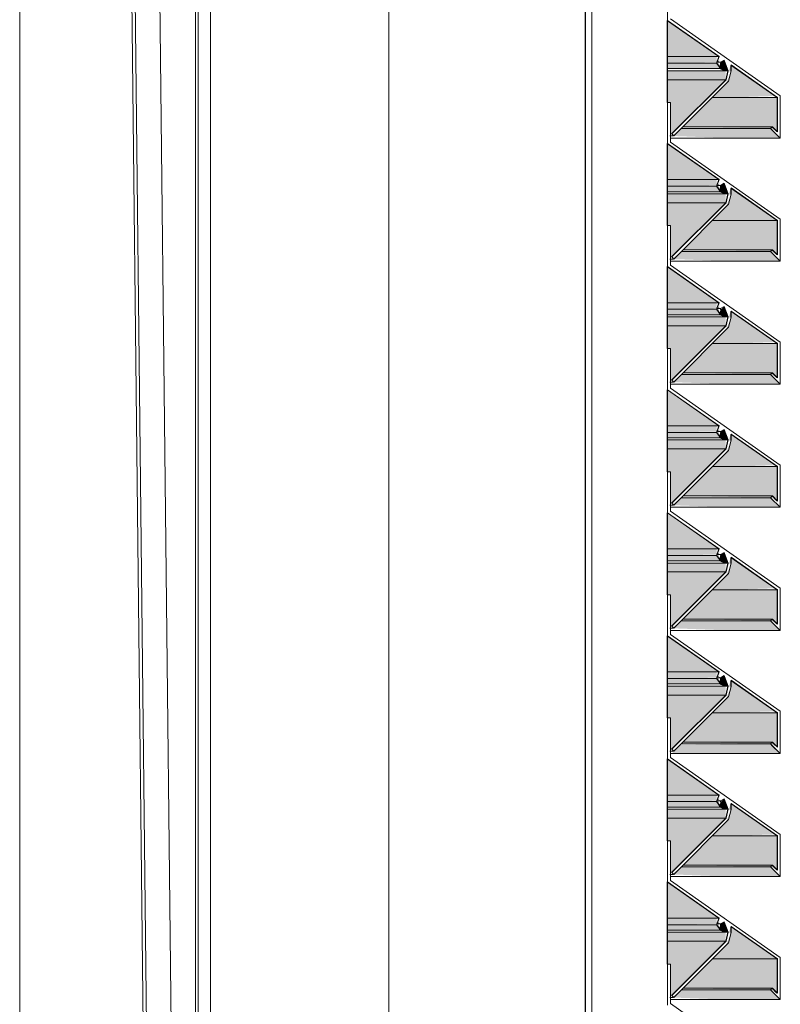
# Model space of a CAD drawing. Extents: x 50445 to 145605, y -10968 to 41989.
# Tile 330 of 338: x 129610 to 129981, y 21704 to 22184. Entities that reach past the tile are written whole.
import ezdxf

# ---------------------------------------------------------------- set-up
doc = ezdxf.new("R2010")
doc.units = 0
doc.header["$LTSCALE"] = 414.30304
doc.header["$MEASUREMENT"] = 0
for name, pattern in [('gestippeld', [6.35, 3.175, -3.175]), ('gestippeld_2_', [6.35, 3.175, -3.175]), ('stramien', [22.225, 12.7, -3.175, 3.175, -3.175])]:
    doc.linetypes.add(name, pattern=pattern)
doc.layers.get('0').update_dxf_attribs({"linetype": 'CONTINUOUS'})
for name, color, linetype, lineweight in [('A-GENM', 6, 'CONTINUOUS', 18), ('S-BEAM', 4, 'CONTINUOUS', 18), ('S-COLS', 6, 'CONTINUOUS', 18), ('S-COLS-HIDN', 5, 'gestippeld_2_', 18), ('S-GRID', 1, 'CONTINUOUS', 18)]:
    doc.layers.add(name, color=color, linetype=linetype, lineweight=lineweight)
pattern_1 = [(45, (33645.6, 9397.6), (-449.013, 449.013), []), (45, (33804.3, 9397.6), (6e-14, 898.026), []), (45, (33486.8, 9397.6), (6e-14, 898.026), [])]

# ---------------------------------------------------------------- blocks, each defined once
blk = doc.blocks.new('21_KU_schoepenwand element techniekruimte 285 mm hoek laag - Type-2483130-plotview doorsnede C C  -  1 op 100')
at = {"layer": 'A-GENM'}
h = blk.add_hatch(color=256, dxfattribs=at)
h.paths.add_polyline_path([(48771.75, 21498.7), (48746.77, 21516.19), (48746.77, 21498.7), (48748.15, 21498.7)], flags=0)
h.paths.add_polyline_path([(48706.6, 21498.7), (48706.77, 21498.7), (48706.6, 21516.3)], flags=0)
h = blk.add_hatch(color=256, dxfattribs=at)
h.paths.add_polyline_path([(48746.77, 21495.49), (48770.73, 21495.9), (48770.73, 21498.7), (48746.77, 21498.7)], flags=0)
h.paths.add_polyline_path([(48706.6, 21495.49), (48706.77, 21495.49), (48706.6, 21498.7)], flags=0)
h = blk.add_hatch(color=256, dxfattribs=at)
h.paths.add_polyline_path([(48772.52, 21492.83), (48770.58, 21495.49), (48746.77, 21495.49), (48746.77, 21492.83), (48771.89, 21492.83)], flags=0)
h.paths.add_polyline_path([(48706.6, 21492.83), (48706.77, 21492.83), (48706.6, 21495.49)], flags=0)
h = blk.add_hatch(color=256, dxfattribs=at)
h.paths.add_polyline_path([(48801.61, 21458.95), (48801.49, 21459.22), (48800.37, 21460.19)], flags=0)
h.paths.add_polyline_path([(48749.7, 21460), (48749.77, 21460.08), (48748.85, 21460.99), (48775.28, 21487.42), (48775.13, 21487.42), (48748.85, 21460.84)], flags=0)
h.paths.add_polyline_path([(48800.37, 21462.03), (48799.33, 21479.5), (48800.22, 21478.77), (48800.23, 21462.1)], flags=0)
h.paths.add_polyline_path([(48776.18, 21491.79), (48776.26, 21491.95), (48775.28, 21494.07)], flags=0)
h.paths.add_polyline_path([(48772.52, 21492.83), (48771.89, 21493.9), (48771.89, 21495.75), (48770.73, 21495.29), (48771.89, 21493.69)], flags=0)
h.paths.add_polyline_path([(48772.42, 21495.9), (48772.55, 21495.98), (48771.89, 21498.09)], flags=0)
h.paths.add_polyline_path([(48771.92, 21498.58), (48771.89, 21498.7), (48771.89, 21498.6)], flags=0)
h = blk.add_hatch(color=256, dxfattribs=at)
h.paths.add_polyline_path([(48772.42, 21495.9), (48771.1, 21496.91), (48771.89, 21495.79)], flags=0)
h.paths.add_polyline_path([(48774.3, 21491.79), (48776.18, 21491.79), (48774.16, 21496.82), (48772.56, 21495.9), (48771.75, 21492.83), (48774.16, 21491.79)], flags=0)
for points in [[(48775.13, 21487.42), (48775.13, 21491.79), (48746.77, 21491.79), (48746.77, 21487.42), (48771.89, 21487.42)], [(48777.73, 21478.77), (48799.18, 21479.5), (48777.58, 21494.31), (48776.54, 21491.77), (48777.58, 21491.05), (48775.13, 21485.29), (48768.61, 21478.77), (48776.54, 21478.77)], [(48748.71, 21460.99), (48775.13, 21487.42), (48746.77, 21487.42), (48746.77, 21476.3), (48748.15, 21476.3), (48748.15, 21460.99)], [(48800.22, 21462.1), (48800.22, 21478.77), (48768.61, 21478.77), (48754.34, 21464.5), (48797.05, 21463.65), (48800.18, 21462.12)], [(48797.05, 21458.95), (48801.61, 21458.95), (48796.91, 21463.65), (48753.5, 21463.65), (48748.71, 21460), (48776.54, 21458.95)], [(48796.91, 21463.65), (48797.05, 21464.5), (48776.54, 21463.65)], [(48800.22, 21418.77), (48777.58, 21434.31), (48776.54, 21431.77), (48777.58, 21431.05), (48775.13, 21425.29), (48768.61, 21418.77), (48777.73, 21418.77)], [(48775.13, 21427.42), (48775.13, 21431.79), (48746.77, 21431.79), (48746.77, 21427.42), (48771.89, 21427.42)], [(48748.71, 21400.99), (48775.13, 21427.42), (48746.77, 21427.42), (48746.77, 21416.3), (48748.15, 21416.3), (48748.15, 21400.99)], [(48800.22, 21402.1), (48800.22, 21418.77), (48768.61, 21418.77), (48754.34, 21404.5), (48797.05, 21403.65), (48800.18, 21402.12)], [(48797.05, 21398.95), (48801.61, 21398.95), (48796.91, 21403.65), (48753.5, 21403.65), (48748.71, 21400), (48776.54, 21398.95)], [(48775.13, 21367.42), (48775.13, 21371.79), (48746.77, 21371.79), (48746.77, 21367.42), (48771.89, 21367.42)], [(48777.73, 21358.77), (48799.18, 21359.5), (48777.58, 21374.31), (48776.54, 21371.77), (48777.58, 21371.05), (48775.13, 21365.29), (48768.61, 21358.77), (48776.54, 21358.77)], [(48748.71, 21340.99), (48775.13, 21367.42), (48746.77, 21367.42), (48746.77, 21356.3), (48748.15, 21356.3), (48748.15, 21340.99)], [(48800.22, 21342.1), (48800.22, 21358.77), (48768.61, 21358.77), (48754.34, 21344.5), (48797.05, 21343.65), (48800.18, 21342.12)], [(48797.05, 21338.95), (48801.61, 21338.95), (48796.91, 21343.65), (48753.5, 21343.65), (48748.71, 21340), (48776.54, 21338.95)], [(48796.91, 21343.65), (48797.05, 21344.5), (48776.54, 21343.65)], [(48777.73, 21298.77), (48799.18, 21299.5), (48777.58, 21314.31), (48776.54, 21311.77), (48777.58, 21311.05), (48775.13, 21305.29), (48768.61, 21298.77), (48776.54, 21298.77)], [(48775.13, 21307.42), (48775.13, 21311.79), (48746.77, 21311.79), (48746.77, 21307.42), (48771.89, 21307.42)], [(48748.71, 21280.99), (48775.13, 21307.42), (48746.77, 21307.42), (48746.77, 21296.3), (48748.15, 21296.3), (48748.15, 21280.99)], [(48800.22, 21282.1), (48800.22, 21298.77), (48768.61, 21298.77), (48754.34, 21284.5), (48797.05, 21283.65), (48800.18, 21282.12)], [(48797.05, 21278.95), (48801.61, 21278.95), (48796.91, 21283.65), (48753.5, 21283.65), (48748.71, 21280), (48776.54, 21278.95)], [(48796.91, 21283.65), (48797.05, 21284.5), (48776.54, 21283.65)], [(48775.13, 21247.42), (48775.13, 21251.79), (48746.77, 21251.79), (48746.77, 21247.42), (48771.89, 21247.42)], [(48777.73, 21238.77), (48799.18, 21239.5), (48777.58, 21254.31), (48776.54, 21251.77), (48777.58, 21251.05), (48775.13, 21245.29), (48768.61, 21238.77), (48776.54, 21238.77)], [(48748.71, 21220.99), (48775.13, 21247.42), (48746.77, 21247.42), (48746.77, 21236.3), (48748.15, 21236.3), (48748.15, 21220.99)], [(48800.22, 21222.1), (48800.22, 21238.77), (48768.61, 21238.77), (48754.34, 21224.5), (48797.05, 21223.65), (48800.18, 21222.12)], [(48797.05, 21218.95), (48801.61, 21218.95), (48796.91, 21223.65), (48753.5, 21223.65), (48748.71, 21220), (48776.54, 21218.95)], [(48796.91, 21223.65), (48797.05, 21224.5), (48776.54, 21223.65)], [(48777.73, 21178.77), (48799.18, 21179.5), (48777.58, 21194.31), (48776.54, 21191.77), (48777.58, 21191.05), (48775.13, 21185.29), (48768.61, 21178.77), (48776.54, 21178.77)], [(48775.13, 21187.42), (48775.13, 21191.79), (48746.77, 21191.79), (48746.77, 21187.42), (48771.89, 21187.42)], [(48748.71, 21160.99), (48775.13, 21187.42), (48746.77, 21187.42), (48746.77, 21176.3), (48748.15, 21176.3), (48748.15, 21160.99)], [(48800.22, 21162.1), (48800.22, 21178.77), (48768.61, 21178.77), (48754.34, 21164.5), (48797.05, 21163.65), (48800.18, 21162.12)], [(48749.84, 21158.95), (48801.61, 21158.95), (48796.91, 21163.65), (48752.9, 21163.06), (48748.71, 21160), (48749.7, 21158.95)], [(48796.91, 21163.65), (48797.05, 21164.5), (48776.54, 21163.65)], [(48775.13, 21127.42), (48775.13, 21131.79), (48746.77, 21131.79), (48746.77, 21127.42), (48771.89, 21127.42)], [(48777.73, 21118.77), (48799.18, 21119.5), (48777.58, 21134.31), (48776.54, 21131.77), (48777.58, 21131.05), (48775.13, 21125.29), (48768.61, 21118.77), (48776.54, 21118.77)], [(48748.71, 21100.99), (48775.13, 21127.42), (48746.77, 21127.42), (48746.77, 21116.3), (48748.15, 21116.3), (48748.15, 21100.99)], [(48800.22, 21102.1), (48800.22, 21118.77), (48768.61, 21118.77), (48754.34, 21104.5), (48797.05, 21103.65), (48800.18, 21102.12)], [(48797.05, 21098.95), (48801.61, 21098.95), (48796.91, 21103.65), (48753.5, 21103.65), (48748.71, 21100), (48776.54, 21098.95)], [(48796.91, 21103.65), (48797.05, 21104.5), (48776.54, 21103.65)], [(48800.22, 21058.77), (48777.58, 21074.31), (48776.54, 21071.77), (48777.58, 21071.05), (48775.13, 21065.29), (48768.61, 21058.77), (48777.73, 21058.77)], [(48775.13, 21067.42), (48775.13, 21071.79), (48746.77, 21071.79), (48746.77, 21067.42), (48771.89, 21067.42)], [(48748.71, 21040.99), (48775.13, 21067.42), (48746.77, 21067.42), (48746.77, 21056.3), (48748.15, 21056.3), (48748.15, 21040.99)], [(48800.22, 21042.1), (48800.22, 21058.77), (48768.61, 21058.77), (48754.34, 21044.5), (48797.05, 21043.65), (48800.18, 21042.12)], [(48797.05, 21038.95), (48801.61, 21038.95), (48796.91, 21043.65), (48753.5, 21043.65), (48748.71, 21040), (48776.54, 21038.95)]]:
    blk.add_hatch(color=256, dxfattribs=at).paths.add_polyline_path(points, flags=0)
h = blk.add_hatch(color=256, dxfattribs=at)
h.paths.add_polyline_path([(48706.6, 21438.7), (48706.77, 21438.7), (48706.6, 21449.21)], flags=0)
h.paths.add_polyline_path([(48771.75, 21438.7), (48746.77, 21456.19), (48746.77, 21438.7), (48748.15, 21438.7)], flags=0)
h = blk.add_hatch(color=256, dxfattribs=at)
h.paths.add_polyline_path([(48746.77, 21435.49), (48770.73, 21435.9), (48770.73, 21438.7), (48746.77, 21438.7)], flags=0)
h.paths.add_polyline_path([(48706.6, 21435.49), (48706.77, 21435.49), (48706.6, 21438.7)], flags=0)
h = blk.add_hatch(color=256, dxfattribs=at)
h.paths.add_polyline_path([(48801.61, 21398.95), (48801.49, 21399.22), (48800.37, 21400.19)], flags=0)
h.paths.add_polyline_path([(48749.7, 21400), (48749.77, 21400.08), (48748.85, 21400.99), (48775.28, 21427.42), (48775.13, 21427.42), (48748.85, 21400.84)], flags=0)
h.paths.add_polyline_path([(48800.37, 21402.03), (48799.33, 21419.5), (48800.22, 21418.77), (48800.23, 21402.1)], flags=0)
h.paths.add_polyline_path([(48776.18, 21431.79), (48776.26, 21431.95), (48775.28, 21434.07)], flags=0)
h.paths.add_polyline_path([(48772.52, 21432.83), (48771.89, 21433.9), (48771.89, 21435.75), (48770.73, 21435.29), (48771.89, 21433.69)], flags=0)
h.paths.add_polyline_path([(48772.42, 21435.9), (48772.55, 21435.98), (48771.89, 21438.09)], flags=0)
h.paths.add_polyline_path([(48771.92, 21438.58), (48771.89, 21438.7), (48771.89, 21438.6)], flags=0)
h = blk.add_hatch(color=256, dxfattribs=at)
h.paths.add_polyline_path([(48772.42, 21435.9), (48771.1, 21436.91), (48771.89, 21435.79)], flags=0)
h.paths.add_polyline_path([(48774.3, 21431.79), (48776.18, 21431.79), (48774.16, 21436.82), (48772.56, 21435.9), (48771.75, 21432.83), (48774.16, 21431.79)], flags=0)
h = blk.add_hatch(color=256, dxfattribs=at)
h.paths.add_polyline_path([(48772.52, 21432.83), (48770.58, 21435.49), (48746.77, 21435.49), (48746.77, 21432.83), (48771.89, 21432.83)], flags=0)
h.paths.add_polyline_path([(48706.6, 21432.83), (48706.77, 21432.83), (48706.6, 21435.49)], flags=0)
h = blk.add_hatch(color=256, dxfattribs=at)
h.paths.add_polyline_path([(48771.75, 21378.7), (48746.77, 21396.19), (48746.77, 21378.7), (48748.15, 21378.7)], flags=0)
h.paths.add_polyline_path([(48706.6, 21378.7), (48706.77, 21378.7), (48706.6, 21396.3)], flags=0)
h = blk.add_hatch(color=256, dxfattribs=at)
h.paths.add_polyline_path([(48746.77, 21375.49), (48770.73, 21375.9), (48770.73, 21378.7), (48746.77, 21378.7)], flags=0)
h.paths.add_polyline_path([(48706.6, 21375.49), (48706.77, 21375.49), (48706.6, 21378.7)], flags=0)
h = blk.add_hatch(color=256, dxfattribs=at)
h.paths.add_polyline_path([(48772.52, 21372.83), (48770.58, 21375.49), (48746.77, 21375.49), (48746.77, 21372.83), (48771.89, 21372.83)], flags=0)
h.paths.add_polyline_path([(48706.6, 21372.83), (48706.77, 21372.83), (48706.6, 21375.49)], flags=0)
h = blk.add_hatch(color=256, dxfattribs=at)
h.paths.add_polyline_path([(48801.61, 21338.95), (48801.49, 21339.22), (48800.37, 21340.19)], flags=0)
h.paths.add_polyline_path([(48749.7, 21340), (48749.77, 21340.08), (48748.85, 21340.99), (48775.28, 21367.42), (48775.13, 21367.42), (48748.85, 21340.84)], flags=0)
h.paths.add_polyline_path([(48800.37, 21342.03), (48799.33, 21359.5), (48800.22, 21358.77), (48800.23, 21342.1)], flags=0)
h.paths.add_polyline_path([(48776.18, 21371.79), (48776.26, 21371.95), (48775.28, 21374.07)], flags=0)
h.paths.add_polyline_path([(48772.52, 21372.83), (48771.89, 21373.9), (48771.89, 21375.75), (48770.73, 21375.29), (48771.89, 21373.69)], flags=0)
h.paths.add_polyline_path([(48772.42, 21375.9), (48772.55, 21375.98), (48771.89, 21378.09)], flags=0)
h.paths.add_polyline_path([(48771.92, 21378.58), (48771.89, 21378.7), (48771.89, 21378.6)], flags=0)
h = blk.add_hatch(color=256, dxfattribs=at)
h.paths.add_polyline_path([(48772.42, 21375.9), (48771.1, 21376.91), (48771.89, 21375.79)], flags=0)
h.paths.add_polyline_path([(48774.3, 21371.79), (48776.18, 21371.79), (48774.16, 21376.82), (48772.59, 21375.18), (48771.75, 21372.83), (48774.16, 21371.79)], flags=0)
h = blk.add_hatch(color=256, dxfattribs=at)
h.paths.add_polyline_path([(48771.75, 21318.7), (48746.77, 21336.19), (48746.77, 21318.7), (48748.15, 21318.7)], flags=0)
h.paths.add_polyline_path([(48706.6, 21318.7), (48706.77, 21318.7), (48706.6, 21336.3)], flags=0)
h = blk.add_hatch(color=256, dxfattribs=at)
h.paths.add_polyline_path([(48746.77, 21315.49), (48770.73, 21315.9), (48770.73, 21318.7), (48746.77, 21318.7)], flags=0)
h.paths.add_polyline_path([(48706.6, 21315.49), (48706.77, 21315.49), (48706.6, 21318.7)], flags=0)
h = blk.add_hatch(color=256, dxfattribs=at)
h.paths.add_polyline_path([(48801.61, 21278.95), (48801.49, 21279.22), (48800.37, 21280.19)], flags=0)
h.paths.add_polyline_path([(48749.7, 21280), (48749.77, 21280.08), (48748.85, 21280.99), (48775.28, 21307.42), (48773.85, 21306.13), (48748.85, 21280.84)], flags=0)
h.paths.add_polyline_path([(48800.37, 21282.03), (48799.33, 21299.5), (48800.22, 21298.77), (48800.23, 21282.1)], flags=0)
h.paths.add_polyline_path([(48776.18, 21311.79), (48776.26, 21311.95), (48775.28, 21314.07)], flags=0)
h.paths.add_polyline_path([(48772.52, 21312.83), (48771.89, 21313.9), (48771.89, 21315.75), (48770.73, 21315.29), (48771.89, 21313.69)], flags=0)
h.paths.add_polyline_path([(48772.42, 21315.9), (48772.55, 21315.98), (48771.89, 21318.09)], flags=0)
h.paths.add_polyline_path([(48771.92, 21318.58), (48771.89, 21318.7), (48771.89, 21318.6)], flags=0)
h = blk.add_hatch(color=256, dxfattribs=at)
h.paths.add_polyline_path([(48772.42, 21315.9), (48771.1, 21316.91), (48771.89, 21315.79)], flags=0)
h.paths.add_polyline_path([(48774.3, 21311.79), (48776.18, 21311.79), (48774.16, 21316.82), (48772.56, 21315.9), (48771.75, 21312.83), (48774.16, 21311.79)], flags=0)
h = blk.add_hatch(color=256, dxfattribs=at)
h.paths.add_polyline_path([(48772.52, 21312.83), (48770.58, 21315.49), (48746.77, 21315.49), (48746.77, 21312.83), (48771.89, 21312.83)], flags=0)
h.paths.add_polyline_path([(48706.6, 21312.83), (48706.77, 21312.83), (48706.6, 21315.49)], flags=0)
h = blk.add_hatch(color=256, dxfattribs=at)
h.paths.add_polyline_path([(48771.75, 21258.7), (48746.77, 21276.19), (48746.77, 21258.7), (48748.15, 21258.7)], flags=0)
h.paths.add_polyline_path([(48706.6, 21258.7), (48706.77, 21258.7), (48706.6, 21276.3)], flags=0)
h = blk.add_hatch(color=256, dxfattribs=at)
h.paths.add_polyline_path([(48746.77, 21255.49), (48770.73, 21255.9), (48770.73, 21258.7), (48746.77, 21258.7)], flags=0)
h.paths.add_polyline_path([(48706.6, 21255.49), (48706.77, 21255.49), (48706.6, 21258.7)], flags=0)
h = blk.add_hatch(color=256, dxfattribs=at)
h.paths.add_polyline_path([(48772.52, 21252.83), (48770.58, 21255.49), (48746.77, 21255.49), (48746.77, 21252.83), (48771.89, 21252.83)], flags=0)
h.paths.add_polyline_path([(48706.6, 21252.83), (48706.77, 21252.83), (48706.6, 21255.49)], flags=0)
h = blk.add_hatch(color=256, dxfattribs=at)
h.paths.add_polyline_path([(48801.61, 21218.95), (48801.49, 21219.22), (48800.37, 21220.19)], flags=0)
h.paths.add_polyline_path([(48749.7, 21220), (48749.77, 21220.08), (48748.85, 21220.99), (48775.28, 21247.42), (48775.13, 21247.42), (48748.85, 21220.84)], flags=0)
h.paths.add_polyline_path([(48800.37, 21222.03), (48799.33, 21239.5), (48800.22, 21238.77), (48800.23, 21222.1)], flags=0)
h.paths.add_polyline_path([(48776.18, 21251.79), (48776.26, 21251.95), (48775.28, 21254.07)], flags=0)
h.paths.add_polyline_path([(48772.52, 21252.83), (48771.89, 21253.9), (48771.89, 21255.75), (48770.73, 21255.29), (48771.89, 21253.69)], flags=0)
h.paths.add_polyline_path([(48772.42, 21255.9), (48772.55, 21255.98), (48771.89, 21258.09)], flags=0)
h.paths.add_polyline_path([(48771.92, 21258.58), (48771.89, 21258.7), (48771.89, 21258.6)], flags=0)
h = blk.add_hatch(color=256, dxfattribs=at)
h.paths.add_polyline_path([(48772.42, 21255.9), (48771.1, 21256.91), (48771.89, 21255.79)], flags=0)
h.paths.add_polyline_path([(48774.3, 21251.79), (48776.18, 21251.79), (48774.16, 21256.82), (48772.56, 21255.9), (48771.75, 21252.83), (48774.16, 21251.79)], flags=0)
h = blk.add_hatch(color=256, dxfattribs=at)
h.paths.add_polyline_path([(48771.75, 21198.7), (48746.77, 21216.19), (48746.77, 21198.7), (48748.15, 21198.7)], flags=0)
h.paths.add_polyline_path([(48706.6, 21198.7), (48706.77, 21198.7), (48706.6, 21216.3)], flags=0)
h = blk.add_hatch(color=256, dxfattribs=at)
h.paths.add_polyline_path([(48746.77, 21195.49), (48770.73, 21195.9), (48770.73, 21198.7), (48746.77, 21198.7)], flags=0)
h.paths.add_polyline_path([(48706.6, 21195.49), (48706.77, 21195.49), (48706.6, 21198.7)], flags=0)
h = blk.add_hatch(color=256, dxfattribs=at)
h.paths.add_polyline_path([(48801.61, 21158.95), (48801.49, 21159.22), (48800.37, 21160.19)], flags=0)
h.paths.add_polyline_path([(48749.7, 21160), (48749.77, 21160.08), (48748.85, 21160.99), (48775.28, 21187.42), (48775.13, 21187.42), (48748.85, 21160.84)], flags=0)
h.paths.add_polyline_path([(48800.37, 21162.03), (48799.33, 21179.5), (48800.22, 21178.77), (48800.23, 21162.1)], flags=0)
h.paths.add_polyline_path([(48776.18, 21191.79), (48776.26, 21191.95), (48775.28, 21194.07)], flags=0)
h.paths.add_polyline_path([(48772.52, 21192.83), (48771.89, 21193.9), (48771.89, 21195.75), (48770.73, 21195.29), (48771.89, 21193.69)], flags=0)
h.paths.add_polyline_path([(48772.42, 21195.9), (48772.55, 21195.98), (48771.89, 21198.09)], flags=0)
h.paths.add_polyline_path([(48771.92, 21198.58), (48771.89, 21198.7), (48771.89, 21198.6)], flags=0)
h = blk.add_hatch(color=256, dxfattribs=at)
h.paths.add_polyline_path([(48772.42, 21195.9), (48771.1, 21196.91), (48771.89, 21195.79)], flags=0)
h.paths.add_polyline_path([(48774.3, 21191.79), (48776.18, 21191.79), (48774.16, 21196.82), (48772.56, 21195.9), (48771.75, 21192.83), (48774.16, 21191.79)], flags=0)
h = blk.add_hatch(color=256, dxfattribs=at)
h.paths.add_polyline_path([(48772.52, 21192.83), (48770.58, 21195.49), (48746.77, 21195.49), (48746.77, 21192.83), (48771.89, 21192.83)], flags=0)
h.paths.add_polyline_path([(48706.6, 21192.83), (48706.77, 21192.83), (48706.6, 21195.49)], flags=0)
h = blk.add_hatch(color=256, dxfattribs=at)
h.paths.add_polyline_path([(48771.75, 21138.7), (48746.77, 21156.19), (48746.77, 21138.7), (48748.15, 21138.7)], flags=0)
h.paths.add_polyline_path([(48706.6, 21138.7), (48706.77, 21138.7), (48706.6, 21156.3)], flags=0)
h = blk.add_hatch(color=256, dxfattribs=at)
h.paths.add_polyline_path([(48746.77, 21135.49), (48770.73, 21135.9), (48770.73, 21138.7), (48746.77, 21138.7)], flags=0)
h.paths.add_polyline_path([(48706.6, 21135.49), (48706.77, 21135.49), (48706.6, 21138.7)], flags=0)
h = blk.add_hatch(color=256, dxfattribs=at)
h.paths.add_polyline_path([(48772.52, 21132.83), (48770.58, 21135.49), (48746.77, 21135.49), (48746.77, 21132.83), (48771.89, 21132.83)], flags=0)
h.paths.add_polyline_path([(48706.6, 21132.83), (48706.77, 21132.83), (48706.6, 21135.49)], flags=0)
h = blk.add_hatch(color=256, dxfattribs=at)
h.paths.add_polyline_path([(48801.61, 21098.95), (48801.49, 21099.22), (48800.37, 21100.19)], flags=0)
h.paths.add_polyline_path([(48749.7, 21100), (48749.77, 21100.08), (48748.85, 21100.99), (48775.28, 21127.42), (48775.13, 21127.42), (48748.85, 21100.84)], flags=0)
h.paths.add_polyline_path([(48800.37, 21102.03), (48799.33, 21119.5), (48800.22, 21118.77), (48800.23, 21102.1)], flags=0)
h.paths.add_polyline_path([(48776.18, 21131.79), (48776.26, 21131.95), (48775.28, 21134.07)], flags=0)
h.paths.add_polyline_path([(48772.52, 21132.83), (48771.89, 21133.9), (48771.89, 21135.75), (48770.73, 21135.29), (48771.89, 21133.69)], flags=0)
h.paths.add_polyline_path([(48772.42, 21135.9), (48772.55, 21135.98), (48771.89, 21138.09)], flags=0)
h.paths.add_polyline_path([(48771.92, 21138.58), (48771.89, 21138.7), (48771.89, 21138.6)], flags=0)
h = blk.add_hatch(color=256, dxfattribs=at)
h.paths.add_polyline_path([(48772.42, 21135.9), (48771.1, 21136.91), (48771.89, 21135.79)], flags=0)
h.paths.add_polyline_path([(48774.3, 21131.79), (48776.18, 21131.79), (48774.16, 21136.82), (48772.59, 21135.18), (48771.75, 21132.83), (48774.16, 21131.79)], flags=0)
h = blk.add_hatch(color=256, dxfattribs=at)
h.paths.add_polyline_path([(48771.75, 21078.7), (48746.77, 21096.19), (48746.77, 21078.7), (48748.15, 21078.7)], flags=0)
h.paths.add_polyline_path([(48706.6, 21078.7), (48706.77, 21078.7), (48706.6, 21096.3)], flags=0)
h = blk.add_hatch(color=256, dxfattribs=at)
h.paths.add_polyline_path([(48746.77, 21075.49), (48770.73, 21075.9), (48770.73, 21078.7), (48746.77, 21078.7)], flags=0)
h.paths.add_polyline_path([(48706.6, 21075.49), (48706.77, 21075.49), (48706.6, 21078.7)], flags=0)
h = blk.add_hatch(color=256, dxfattribs=at)
h.paths.add_polyline_path([(48801.61, 21038.95), (48801.49, 21039.22), (48800.37, 21040.19)], flags=0)
h.paths.add_polyline_path([(48749.7, 21040), (48749.77, 21040.08), (48748.85, 21040.99), (48775.28, 21067.42), (48775.13, 21067.42), (48748.85, 21040.84)], flags=0)
h.paths.add_polyline_path([(48800.37, 21042.03), (48799.33, 21059.5), (48800.22, 21058.77), (48800.23, 21042.1)], flags=0)
h.paths.add_polyline_path([(48776.18, 21071.79), (48776.26, 21071.95), (48775.28, 21074.07)], flags=0)
h.paths.add_polyline_path([(48772.52, 21072.83), (48771.89, 21073.9), (48771.89, 21075.75), (48770.73, 21075.29), (48771.89, 21073.69)], flags=0)
h.paths.add_polyline_path([(48772.42, 21075.9), (48772.55, 21075.98), (48771.89, 21078.09)], flags=0)
h.paths.add_polyline_path([(48771.92, 21078.58), (48771.89, 21078.7), (48771.89, 21078.6)], flags=0)
h = blk.add_hatch(color=256, dxfattribs=at)
h.paths.add_polyline_path([(48772.42, 21075.9), (48771.1, 21076.91), (48771.89, 21075.79)], flags=0)
h.paths.add_polyline_path([(48774.3, 21071.79), (48776.18, 21071.79), (48774.16, 21076.82), (48772.56, 21075.9), (48771.75, 21072.83), (48774.16, 21071.79)], flags=0)
h = blk.add_hatch(color=256, dxfattribs=at)
h.paths.add_polyline_path([(48772.52, 21072.83), (48770.58, 21075.49), (48746.77, 21075.49), (48746.77, 21072.83), (48771.89, 21072.83)], flags=0)
h.paths.add_polyline_path([(48706.6, 21072.83), (48706.77, 21072.83), (48706.6, 21075.49)], flags=0)
for p, q in [((48771.75, 21498.7), (48746.77, 21516.19)), ((48771.75, 21498.7), (48746.77, 21498.7)), ((48770.58, 21495.49), (48746.77, 21495.49)), ((48770.58, 21495.49), (48771.75, 21498.7)), ((48772.52, 21492.83), (48770.58, 21495.49)), ((48772.42, 21495.9), (48770.73, 21495.9)), ((48772.58, 21495.5), (48773.38, 21493.46)), ((48776.18, 21491.79), (48774.16, 21496.91)), ((48800.22, 21478.77), (48777.69, 21494.54)), ((48772.52, 21492.83), (48746.77, 21492.83)), ((48776.18, 21491.79), (48746.77, 21491.79)), ((48773.38, 21493.46), (48772.52, 21492.83)), ((48775.13, 21487.42), (48776.18, 21491.79)), ((48777.58, 21494.32), (48777.58, 21491.67)), ((48775.13, 21487.42), (48746.77, 21487.42)), ((48748.71, 21460.99), (48775.13, 21487.42)), ((48768.61, 21478.77), (48800.22, 21478.77)), ((48800.22, 21462.1), (48800.22, 21478.77)), ((48796.91, 21463.65), (48753.5, 21463.65)), ((48797.75, 21464.5), (48754.34, 21464.5)), ((48796.91, 21463.65), (48797.75, 21464.5)), ((48801.61, 21458.95), (48796.91, 21463.65)), ((48797.75, 21464.5), (48800.08, 21462.17)), ((48771.75, 21438.7), (48746.77, 21456.19)), ((48749.7, 21460), (48747.94, 21460)), ((48801.61, 21458.95), (48748.02, 21458.95)), ((48771.75, 21438.7), (48746.77, 21438.7)), ((48770.58, 21435.49), (48771.75, 21438.7)), ((48776.18, 21431.79), (48774.16, 21436.91)), ((48770.58, 21435.49), (48746.77, 21435.49)), ((48772.52, 21432.83), (48746.77, 21432.83)), ((48772.52, 21432.83), (48770.58, 21435.49)), ((48772.42, 21435.9), (48770.73, 21435.9)), ((48773.38, 21433.46), (48772.52, 21432.83)), ((48772.58, 21435.5), (48773.38, 21433.46)), ((48777.58, 21434.32), (48777.58, 21431.67)), ((48800.22, 21418.77), (48777.69, 21434.54)), ((48776.18, 21431.79), (48746.77, 21431.79)), ((48775.13, 21427.42), (48746.77, 21427.42)), ((48748.71, 21400.99), (48775.13, 21427.42)), ((48775.13, 21427.42), (48776.18, 21431.79)), ((48768.61, 21418.77), (48800.22, 21418.77)), ((48800.22, 21402.1), (48800.22, 21418.77)), ((48796.91, 21403.65), (48753.5, 21403.65)), ((48797.75, 21404.5), (48754.34, 21404.5)), ((48796.91, 21403.65), (48797.75, 21404.5)), ((48801.61, 21398.95), (48796.91, 21403.65)), ((48797.75, 21404.5), (48800.08, 21402.17)), ((48749.7, 21400), (48747.94, 21400)), ((48801.61, 21398.95), (48748.02, 21398.95)), ((48771.75, 21378.7), (48746.77, 21396.19)), ((48771.75, 21378.7), (48746.77, 21378.7)), ((48770.58, 21375.49), (48746.77, 21375.49)), ((48770.58, 21375.49), (48771.75, 21378.7)), ((48772.52, 21372.83), (48770.58, 21375.49)), ((48772.42, 21375.9), (48770.73, 21375.9)), ((48772.58, 21375.5), (48773.38, 21373.46)), ((48776.18, 21371.79), (48774.16, 21376.91)), ((48800.22, 21358.77), (48777.69, 21374.54)), ((48772.52, 21372.83), (48746.77, 21372.83)), ((48776.18, 21371.79), (48746.77, 21371.79)), ((48773.38, 21373.46), (48772.52, 21372.83)), ((48775.13, 21367.42), (48776.18, 21371.79)), ((48777.58, 21374.32), (48777.58, 21371.67)), ((48775.13, 21367.42), (48746.77, 21367.42)), ((48748.71, 21340.99), (48775.13, 21367.42)), ((48768.61, 21358.77), (48800.22, 21358.77)), ((48800.22, 21342.1), (48800.22, 21358.77)), ((48796.91, 21343.65), (48753.5, 21343.65)), ((48797.75, 21344.5), (48754.34, 21344.5)), ((48796.91, 21343.65), (48797.75, 21344.5)), ((48801.61, 21338.95), (48796.91, 21343.65)), ((48797.75, 21344.5), (48800.08, 21342.17)), ((48771.75, 21318.7), (48746.77, 21336.19)), ((48749.7, 21340), (48747.94, 21340)), ((48801.61, 21338.95), (48748.02, 21338.95)), ((48771.75, 21318.7), (48746.77, 21318.7)), ((48770.58, 21315.49), (48771.75, 21318.7)), ((48776.18, 21311.79), (48774.16, 21316.91)), ((48770.58, 21315.49), (48746.77, 21315.49)), ((48772.52, 21312.83), (48746.77, 21312.83)), ((48772.52, 21312.83), (48770.58, 21315.49)), ((48772.42, 21315.9), (48770.73, 21315.9)), ((48773.38, 21313.46), (48772.52, 21312.83)), ((48772.58, 21315.5), (48773.38, 21313.46)), ((48777.58, 21314.32), (48777.58, 21311.67)), ((48800.22, 21298.77), (48777.69, 21314.54)), ((48776.18, 21311.79), (48746.77, 21311.79)), ((48775.13, 21307.42), (48746.77, 21307.42)), ((48748.71, 21280.99), (48775.13, 21307.42)), ((48775.13, 21307.42), (48776.18, 21311.79)), ((48768.61, 21298.77), (48800.22, 21298.77)), ((48800.22, 21282.1), (48800.22, 21298.77)), ((48796.91, 21283.65), (48753.5, 21283.65)), ((48797.75, 21284.5), (48754.34, 21284.5)), ((48796.91, 21283.65), (48797.75, 21284.5)), ((48801.61, 21278.95), (48796.91, 21283.65)), ((48797.75, 21284.5), (48800.08, 21282.17)), ((48749.7, 21280), (48747.94, 21280)), ((48801.61, 21278.95), (48748.02, 21278.95)), ((48771.75, 21258.7), (48746.77, 21276.19)), ((48771.75, 21258.7), (48746.77, 21258.7)), ((48770.58, 21255.49), (48746.77, 21255.49)), ((48770.58, 21255.49), (48771.75, 21258.7)), ((48772.52, 21252.83), (48770.58, 21255.49)), ((48772.42, 21255.9), (48770.73, 21255.9)), ((48772.58, 21255.5), (48773.38, 21253.46)), ((48776.18, 21251.79), (48774.16, 21256.91)), ((48800.22, 21238.77), (48777.69, 21254.54)), ((48772.52, 21252.83), (48746.77, 21252.83)), ((48776.18, 21251.79), (48746.77, 21251.79)), ((48773.38, 21253.46), (48772.52, 21252.83)), ((48775.13, 21247.42), (48776.18, 21251.79)), ((48777.58, 21254.32), (48777.58, 21251.67)), ((48775.13, 21247.42), (48746.77, 21247.42)), ((48748.71, 21220.99), (48775.13, 21247.42)), ((48768.61, 21238.77), (48800.22, 21238.77)), ((48800.22, 21222.1), (48800.22, 21238.77)), ((48796.91, 21223.65), (48753.5, 21223.65)), ((48797.75, 21224.5), (48754.34, 21224.5)), ((48796.91, 21223.65), (48797.75, 21224.5)), ((48801.61, 21218.95), (48796.91, 21223.65)), ((48797.75, 21224.5), (48800.08, 21222.17)), ((48771.75, 21198.7), (48746.77, 21216.19)), ((48749.7, 21220), (48747.94, 21220)), ((48801.61, 21218.95), (48748.02, 21218.95)), ((48771.75, 21198.7), (48746.77, 21198.7)), ((48770.58, 21195.49), (48771.75, 21198.7)), ((48776.18, 21191.79), (48774.16, 21196.91)), ((48770.58, 21195.49), (48746.77, 21195.49)), ((48772.52, 21192.83), (48746.77, 21192.83)), ((48772.52, 21192.83), (48770.58, 21195.49)), ((48772.42, 21195.9), (48770.73, 21195.9)), ((48773.38, 21193.46), (48772.52, 21192.83)), ((48772.58, 21195.5), (48773.38, 21193.46)), ((48777.58, 21194.32), (48777.58, 21191.67)), ((48800.22, 21178.77), (48777.69, 21194.54)), ((48776.18, 21191.79), (48746.77, 21191.79)), ((48775.13, 21187.42), (48746.77, 21187.42)), ((48748.71, 21160.99), (48775.13, 21187.42)), ((48775.13, 21187.42), (48776.18, 21191.79)), ((48768.61, 21178.77), (48800.22, 21178.77)), ((48800.22, 21162.03), (48800.22, 21178.77)), ((48796.91, 21163.65), (48753.5, 21163.65)), ((48797.75, 21164.5), (48754.34, 21164.5)), ((48796.91, 21163.65), (48797.75, 21164.5)), ((48797.75, 21164.5), (48799.19, 21163.06)), ((48749.7, 21160), (48747.94, 21160)), ((48801.61, 21158.95), (48748.02, 21158.95)), ((48801.61, 21158.95), (48797.5, 21163.06)), ((48771.75, 21138.7), (48746.77, 21156.19)), ((48771.75, 21138.7), (48746.77, 21138.7)), ((48770.58, 21135.49), (48746.77, 21135.49)), ((48770.58, 21135.49), (48771.75, 21138.7)), ((48772.52, 21132.83), (48770.58, 21135.49)), ((48772.42, 21135.9), (48770.73, 21135.9)), ((48772.58, 21135.5), (48773.38, 21133.46)), ((48776.18, 21131.79), (48774.16, 21136.91)), ((48800.22, 21118.77), (48777.69, 21134.54)), ((48772.52, 21132.83), (48746.77, 21132.83)), ((48776.18, 21131.79), (48746.77, 21131.79)), ((48773.38, 21133.46), (48772.52, 21132.83)), ((48775.13, 21127.42), (48776.18, 21131.79)), ((48777.58, 21134.32), (48777.58, 21131.67)), ((48775.13, 21127.42), (48746.77, 21127.42)), ((48748.71, 21100.99), (48775.13, 21127.42)), ((48768.61, 21118.77), (48800.22, 21118.77)), ((48800.22, 21102.1), (48800.22, 21118.77)), ((48796.91, 21103.65), (48753.5, 21103.65)), ((48797.75, 21104.5), (48754.34, 21104.5)), ((48796.91, 21103.65), (48797.75, 21104.5)), ((48801.61, 21098.95), (48796.91, 21103.65)), ((48797.75, 21104.5), (48800.08, 21102.17)), ((48771.75, 21078.7), (48746.77, 21096.19)), ((48749.7, 21100), (48747.94, 21100)), ((48801.61, 21098.95), (48748.02, 21098.95)), ((48771.75, 21078.7), (48746.77, 21078.7)), ((48770.58, 21075.49), (48771.75, 21078.7)), ((48776.18, 21071.79), (48774.16, 21076.91)), ((48770.58, 21075.49), (48746.77, 21075.49)), ((48772.52, 21072.83), (48746.77, 21072.83)), ((48772.52, 21072.83), (48770.58, 21075.49)), ((48772.42, 21075.9), (48770.73, 21075.9)), ((48773.38, 21073.46), (48772.52, 21072.83)), ((48772.58, 21075.5), (48773.38, 21073.46)), ((48777.58, 21074.32), (48777.58, 21071.67)), ((48800.22, 21058.77), (48777.69, 21074.54)), ((48776.18, 21071.79), (48746.77, 21071.79)), ((48775.13, 21067.42), (48746.77, 21067.42)), ((48748.71, 21040.99), (48775.13, 21067.42)), ((48775.13, 21067.42), (48776.18, 21071.79)), ((48768.61, 21058.77), (48800.22, 21058.77)), ((48800.22, 21042.1), (48800.22, 21058.77)), ((48796.91, 21043.65), (48753.5, 21043.65)), ((48797.75, 21044.5), (48754.34, 21044.5)), ((48796.91, 21043.65), (48797.75, 21044.5)), ((48801.61, 21038.95), (48796.91, 21043.65)), ((48797.75, 21044.5), (48800.08, 21042.17)), ((48749.7, 21040), (48747.94, 21040)), ((48801.61, 21038.95), (48748.02, 21038.95))]:
    blk.add_line(p, q, dxfattribs=at)
blk = doc.blocks.new('21_KU_schoepenwand element techniekruimte 1833 mm - Type-2526270-plotview doorsnede C C  -  1 op 100')
at = {"layer": 'A-GENM'}
h = blk.add_hatch(dxfattribs=at)
h.set_pattern_fill('FP_13', color=256, style=0, pattern_type=2)
h.set_pattern_definition(pattern_1)
h.paths.add_polyline_path([(48772.56, 21135.9), (48770.73, 21135.49), (48772.67, 21132.83)], flags=0)
h.paths.add_polyline_path([(48771.89, 21138.7), (48772.56, 21135.9), (48774.3, 21136.91)], flags=0)
h.paths.add_polyline_path([(48776.33, 21131.79), (48775.28, 21127.42), (48748.85, 21100.99), (48749.84, 21100), (48776.54, 21126.7), (48777.73, 21131.66)], flags=0)
h.paths.add_polyline_path([(48777.73, 21134.62), (48774.3, 21136.91), (48776.33, 21131.79)], flags=0)
h.paths.add_polyline_path([(48801.75, 21098.95), (48801.75, 21119.5), (48748.15, 21157.03), (48748.15, 21176.3), (48746.77, 21176.3), (48746.77, 21156.3), (48800.37, 21118.77), (48800.37, 21102.03), (48797.05, 21103.65)], flags=0)
h = blk.add_hatch(dxfattribs=at)
h.set_pattern_fill('FP_13', color=256, style=0, pattern_type=2)
h.set_pattern_definition(pattern_1)
h.paths.add_polyline_path([(48772.56, 21075.9), (48770.73, 21075.49), (48772.67, 21072.83)], flags=0)
h.paths.add_polyline_path([(48771.89, 21078.7), (48772.56, 21075.9), (48774.3, 21076.91)], flags=0)
h.paths.add_polyline_path([(48776.33, 21071.79), (48775.28, 21067.42), (48748.85, 21040.99), (48749.84, 21040), (48776.54, 21066.7), (48777.73, 21071.66)], flags=0)
h.paths.add_polyline_path([(48777.73, 21074.62), (48774.3, 21076.91), (48776.33, 21071.79)], flags=0)
h.paths.add_polyline_path([(48801.75, 21038.95), (48801.75, 21059.5), (48748.15, 21097.03), (48748.15, 21116.3), (48746.77, 21116.3), (48746.77, 21096.3), (48800.37, 21058.77), (48800.37, 21042.03), (48797.05, 21043.65)], flags=0)
for p, q in [((48746.77, 21536.3), (48746.77, 21516.3)), ((48746.77, 21516.3), (48771.89, 21498.7)), ((48801.75, 21479.5), (48748.15, 21517.03)), ((48771.89, 21498.7), (48770.73, 21495.49)), ((48770.73, 21495.49), (48772.67, 21492.83)), ((48772.56, 21495.9), (48774.3, 21496.91)), ((48773.53, 21493.46), (48772.56, 21495.9)), ((48774.3, 21496.91), (48776.33, 21491.79)), ((48777.73, 21494.62), (48800.37, 21478.77)), ((48777.73, 21491.66), (48777.73, 21494.62)), ((48772.67, 21492.83), (48773.53, 21493.46)), ((48776.33, 21491.79), (48775.28, 21487.42)), ((48776.54, 21486.7), (48777.73, 21491.66)), ((48775.28, 21487.42), (48748.85, 21460.99)), ((48749.84, 21460), (48776.54, 21486.7)), ((48748.15, 21476.3), (48746.77, 21476.3)), ((48746.77, 21476.3), (48746.77, 21456.3)), ((48748.15, 21457.03), (48748.15, 21476.3)), ((48800.37, 21478.77), (48800.37, 21462.03)), ((48801.75, 21458.95), (48801.75, 21479.5)), ((48748.85, 21460.99), (48749.84, 21460)), ((48797.9, 21464.5), (48797.05, 21463.65)), ((48797.05, 21463.65), (48801.75, 21458.95)), ((48800.37, 21462.03), (48797.9, 21464.5)), ((48746.77, 21456.3), (48771.89, 21438.7)), ((48801.75, 21419.5), (48748.15, 21457.03)), ((48771.89, 21438.7), (48770.73, 21435.49)), ((48772.56, 21435.9), (48774.3, 21436.91)), ((48774.3, 21436.91), (48776.33, 21431.79)), ((48770.73, 21435.49), (48772.67, 21432.83)), ((48773.53, 21433.46), (48772.56, 21435.9)), ((48772.67, 21432.83), (48773.53, 21433.46)), ((48777.73, 21434.62), (48800.37, 21418.77)), ((48777.73, 21431.66), (48777.73, 21434.62)), ((48775.28, 21427.42), (48748.85, 21400.99)), ((48776.33, 21431.79), (48775.28, 21427.42)), ((48776.54, 21426.7), (48777.73, 21431.66)), ((48749.84, 21400), (48776.54, 21426.7)), ((48800.37, 21418.77), (48800.37, 21402.03)), ((48801.75, 21398.95), (48801.75, 21419.5)), ((48748.15, 21416.3), (48746.77, 21416.3)), ((48746.77, 21416.3), (48746.77, 21396.3)), ((48748.15, 21397.03), (48748.15, 21416.3)), ((48797.9, 21404.5), (48797.05, 21403.65)), ((48797.05, 21403.65), (48801.75, 21398.95)), ((48800.37, 21402.03), (48797.9, 21404.5)), ((48748.85, 21400.99), (48749.84, 21400)), ((48746.77, 21396.3), (48771.89, 21378.7)), ((48801.75, 21359.5), (48748.15, 21397.03)), ((48771.89, 21378.7), (48770.73, 21375.49)), ((48770.73, 21375.49), (48772.67, 21372.83)), ((48772.56, 21375.9), (48774.3, 21376.91)), ((48773.53, 21373.46), (48772.56, 21375.9)), ((48774.3, 21376.91), (48776.33, 21371.79)), ((48777.73, 21374.62), (48800.37, 21358.77)), ((48777.73, 21371.66), (48777.73, 21374.62)), ((48772.67, 21372.83), (48773.53, 21373.46)), ((48776.33, 21371.79), (48775.28, 21367.42)), ((48776.54, 21366.7), (48777.73, 21371.66)), ((48775.28, 21367.42), (48748.85, 21340.99)), ((48749.84, 21340), (48776.54, 21366.7)), ((48748.15, 21356.3), (48746.77, 21356.3)), ((48746.77, 21356.3), (48746.77, 21336.3)), ((48748.15, 21337.03), (48748.15, 21356.3)), ((48800.37, 21358.77), (48800.37, 21342.03)), ((48801.75, 21338.95), (48801.75, 21359.5)), ((48748.85, 21340.99), (48749.84, 21340)), ((48797.9, 21344.5), (48797.05, 21343.65)), ((48797.05, 21343.65), (48801.75, 21338.95)), ((48800.37, 21342.03), (48797.9, 21344.5)), ((48746.77, 21336.3), (48771.89, 21318.7)), ((48801.75, 21299.5), (48748.15, 21337.03)), ((48771.89, 21318.7), (48770.73, 21315.49)), ((48772.56, 21315.9), (48774.3, 21316.91)), ((48774.3, 21316.91), (48776.33, 21311.79)), ((48770.73, 21315.49), (48772.67, 21312.83)), ((48773.53, 21313.46), (48772.56, 21315.9)), ((48772.67, 21312.83), (48773.53, 21313.46)), ((48777.73, 21314.62), (48800.37, 21298.77)), ((48777.73, 21311.66), (48777.73, 21314.62)), ((48775.28, 21307.42), (48748.85, 21280.99)), ((48776.33, 21311.79), (48775.28, 21307.42)), ((48776.54, 21306.7), (48777.73, 21311.66)), ((48749.84, 21280), (48776.54, 21306.7)), ((48800.37, 21298.77), (48800.37, 21282.03)), ((48801.75, 21278.95), (48801.75, 21299.5)), ((48748.15, 21296.3), (48746.77, 21296.3)), ((48746.77, 21296.3), (48746.77, 21276.3)), ((48748.15, 21277.03), (48748.15, 21296.3)), ((48797.9, 21284.5), (48797.05, 21283.65)), ((48797.05, 21283.65), (48801.75, 21278.95)), ((48800.37, 21282.03), (48797.9, 21284.5)), ((48748.85, 21280.99), (48749.84, 21280)), ((48746.77, 21276.3), (48771.89, 21258.7)), ((48801.75, 21239.5), (48748.15, 21277.03)), ((48771.89, 21258.7), (48770.73, 21255.49)), ((48770.73, 21255.49), (48772.67, 21252.83)), ((48772.56, 21255.9), (48774.3, 21256.91)), ((48773.53, 21253.46), (48772.56, 21255.9)), ((48774.3, 21256.91), (48776.33, 21251.79)), ((48777.73, 21254.62), (48800.37, 21238.77)), ((48777.73, 21251.66), (48777.73, 21254.62)), ((48772.67, 21252.83), (48773.53, 21253.46)), ((48776.33, 21251.79), (48775.28, 21247.42)), ((48776.54, 21246.7), (48777.73, 21251.66)), ((48775.28, 21247.42), (48748.85, 21220.99)), ((48749.84, 21220), (48776.54, 21246.7)), ((48748.15, 21236.3), (48746.77, 21236.3)), ((48746.77, 21236.3), (48746.77, 21216.3)), ((48748.15, 21217.03), (48748.15, 21236.3)), ((48800.37, 21238.77), (48800.37, 21222.03)), ((48801.75, 21218.95), (48801.75, 21239.5)), ((48748.85, 21220.99), (48749.84, 21220)), ((48797.9, 21224.5), (48797.05, 21223.65)), ((48797.05, 21223.65), (48801.75, 21218.95)), ((48800.37, 21222.03), (48797.9, 21224.5)), ((48746.77, 21216.3), (48771.89, 21198.7)), ((48801.75, 21179.5), (48748.15, 21217.03)), ((48771.89, 21198.7), (48770.73, 21195.49)), ((48772.56, 21195.9), (48774.3, 21196.91)), ((48774.3, 21196.91), (48776.33, 21191.79)), ((48770.73, 21195.49), (48772.67, 21192.83)), ((48773.53, 21193.46), (48772.56, 21195.9)), ((48772.67, 21192.83), (48773.53, 21193.46)), ((48777.73, 21194.62), (48800.37, 21178.77)), ((48777.73, 21191.66), (48777.73, 21194.62)), ((48775.28, 21187.42), (48748.85, 21160.99)), ((48776.33, 21191.79), (48775.28, 21187.42)), ((48776.54, 21186.7), (48777.73, 21191.66)), ((48749.84, 21160), (48776.54, 21186.7)), ((48800.37, 21178.77), (48800.37, 21162.03)), ((48801.75, 21158.95), (48801.75, 21179.5)), ((48748.15, 21176.3), (48746.77, 21176.3)), ((48746.77, 21176.3), (48746.77, 21156.3)), ((48748.15, 21157.03), (48748.15, 21176.3)), ((48797.9, 21164.5), (48797.05, 21163.65)), ((48797.05, 21163.65), (48801.75, 21158.95)), ((48800.37, 21162.03), (48797.9, 21164.5)), ((48748.85, 21160.99), (48749.84, 21160)), ((48746.77, 21156.3), (48771.89, 21138.7)), ((48801.75, 21119.5), (48748.15, 21157.03)), ((48771.89, 21138.7), (48770.73, 21135.49)), ((48770.73, 21135.49), (48772.67, 21132.83)), ((48772.56, 21135.9), (48774.3, 21136.91)), ((48773.53, 21133.46), (48772.56, 21135.9)), ((48774.3, 21136.91), (48776.33, 21131.79)), ((48777.73, 21134.62), (48800.37, 21118.77)), ((48777.73, 21131.66), (48777.73, 21134.62)), ((48772.67, 21132.83), (48773.53, 21133.46)), ((48776.33, 21131.79), (48775.28, 21127.42)), ((48776.54, 21126.7), (48777.73, 21131.66)), ((48775.28, 21127.42), (48748.85, 21100.99)), ((48749.84, 21100), (48776.54, 21126.7)), ((48748.15, 21116.3), (48746.77, 21116.3)), ((48746.77, 21116.3), (48746.77, 21096.3)), ((48748.15, 21097.03), (48748.15, 21116.3)), ((48800.37, 21118.77), (48800.37, 21102.03)), ((48801.75, 21098.95), (48801.75, 21119.5)), ((48748.85, 21100.99), (48749.84, 21100)), ((48797.9, 21104.5), (48797.05, 21103.65)), ((48797.05, 21103.65), (48801.75, 21098.95)), ((48800.37, 21102.03), (48797.9, 21104.5)), ((48746.77, 21096.3), (48771.89, 21078.7)), ((48801.75, 21059.5), (48748.15, 21097.03)), ((48771.89, 21078.7), (48770.73, 21075.49)), ((48772.56, 21075.9), (48774.3, 21076.91)), ((48774.3, 21076.91), (48776.33, 21071.79)), ((48770.73, 21075.49), (48772.67, 21072.83)), ((48773.53, 21073.46), (48772.56, 21075.9)), ((48772.67, 21072.83), (48773.53, 21073.46)), ((48777.73, 21074.62), (48800.37, 21058.77)), ((48777.73, 21071.66), (48777.73, 21074.62)), ((48775.28, 21067.42), (48748.85, 21040.99)), ((48776.33, 21071.79), (48775.28, 21067.42)), ((48776.54, 21066.7), (48777.73, 21071.66)), ((48749.84, 21040), (48776.54, 21066.7)), ((48800.37, 21058.77), (48800.37, 21042.03)), ((48801.75, 21038.95), (48801.75, 21059.5)), ((48748.15, 21056.3), (48746.77, 21056.3)), ((48746.77, 21056.3), (48746.77, 21036.3)), ((48748.15, 21037.03), (48748.15, 21056.3)), ((48797.9, 21044.5), (48797.05, 21043.65)), ((48797.05, 21043.65), (48801.75, 21038.95)), ((48800.37, 21042.03), (48797.9, 21044.5)), ((48748.85, 21040.99), (48749.84, 21040)), ((48801.75, 20999.5), (48748.15, 21037.03))]:
    blk.add_line(p, q, dxfattribs=at)
at = {"layer": 'S-COLS', "lineweight": 25}
for p, q in [((48706.77, 19795.35), (48706.77, 21840)), ((48746.77, 21476.3), (48746.77, 21516.3)), ((48746.77, 21416.3), (48746.77, 21456.3)), ((48746.77, 21356.3), (48746.77, 21396.3)), ((48746.77, 21296.3), (48746.77, 21336.3)), ((48746.77, 21236.3), (48746.77, 21276.3)), ((48746.77, 21176.3), (48746.77, 21216.3)), ((48746.77, 21116.3), (48746.77, 21156.3)), ((48746.77, 21056.3), (48746.77, 21096.3))]:
    blk.add_line(p, q, dxfattribs=at)
at = {"layer": 'S-COLS-HIDN'}
for q in [(48709.77, 19794.44), (48709.77, 19720)]:
    blk.add_line((48709.77, 21840), q, dxfattribs=at)
blk = doc.blocks.new('28_ABT-C_staal_HEA_kolom - HEA180-V29-plotview doorsnede C C  -  1 op 100')
at = {"layer": 'S-COLS', "color": 170, "lineweight": 5}
for p, q in [((48430.76, 21639), (48430.76, 19870)), ((48610.76, 21639), (48610.76, 19870))]:
    blk.add_line(p, q, dxfattribs=at)
at = {"layer": 'S-COLS-HIDN', "color": 170, "linetype": 'gestippeld', "lineweight": 5}
for p, q in [((48517.76, 20559.56), (48517.76, 21639)), ((48523.76, 21639), (48523.76, 20559.56))]:
    blk.add_line(p, q, dxfattribs=at)
blk = doc.blocks.new('28_ABT-C_staal_FLA_ligger - FLA130x12-3127243-plotview doorsnede C C  -  1 op 100')
at = {"layer": 'S-BEAM', "color": 170, "lineweight": 5}
for p, q in [((48501.17, 20258.22), (48485.86, 21639)), ((48497.86, 21639), (48513.17, 20258.19)), ((48501.17, 20112.99), (48484.86, 21583.86))]:
    blk.add_line(p, q, dxfattribs=at)
blk = doc.blocks.new('10844_ABT model nieuw_export 08-11-2012_rvt-1-plotview doorsnede C C  -  1 op 100')
at = {"color": 170, "lineweight": 5}
for name in ['28_ABT-C_staal_HEA_kolom - HEA180-V29-plotview doorsnede C C  -  1 op 100', '28_ABT-C_staal_FLA_ligger - FLA130x12-3127243-plotview doorsnede C C  -  1 op 100']:
    blk.add_blockref(name, (0, 0), dxfattribs=at)

msp = doc.modelspace()

# ---------------------------------------------------------------- linework, layer by layer
at = {"layer": 'S-GRID', "linetype": 'stramien'}
msp.add_line((129696.12, -9967.81), (129696.12, 31258.52), dxfattribs=at)

# ---------------------------------------------------------------- block references
at = {"lineweight": 5}
msp.add_blockref('10844_ABT model nieuw_export 08-11-2012_rvt-1-plotview doorsnede C C  -  1 op 100', (81179.52, 667.18), dxfattribs=at)
at = {"layer": 'A-GENM'}
for name in ['21_KU_schoepenwand element techniekruimte 1833 mm - Type-2526270-plotview doorsnede C C  -  1 op 100', '21_KU_schoepenwand element techniekruimte 285 mm hoek laag - Type-2483130-plotview doorsnede C C  -  1 op 100']:
    msp.add_blockref(name, (81179.52, 667.18), dxfattribs=at)

doc.saveas('drawing.dxf')
